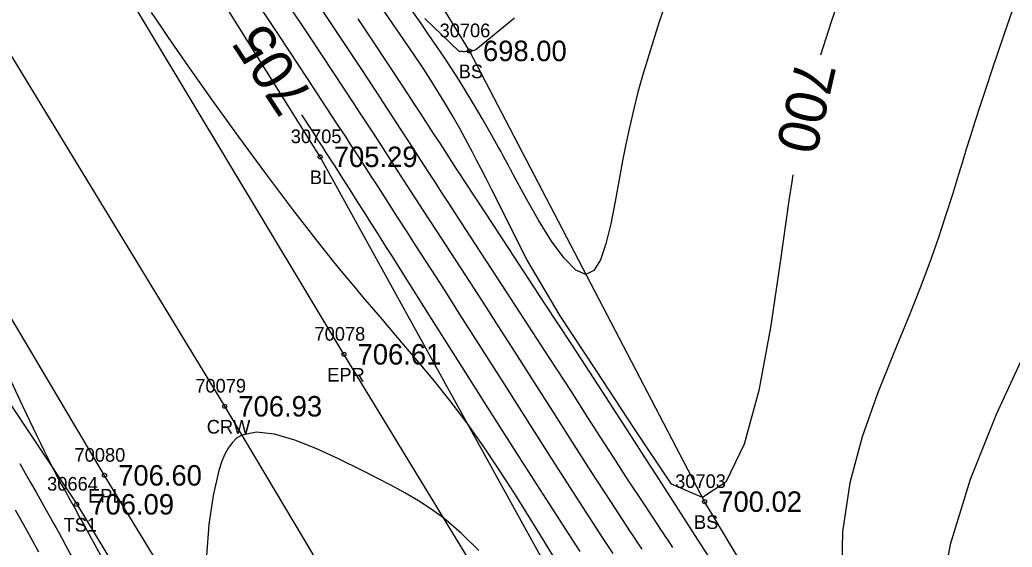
# Model space of a CAD drawing. Extents: x 1376587 to 1378239, y 1000335 to 1003031.
# Drawn here: x 1377457 to 1377529.7, y 1001475.9 to 1001514.5 of the extents above; entities that cross this region are included whole.
import ezdxf

# ---------------------------------------------------------------- set-up
doc = ezdxf.new("R2010")
doc.units = 0
for name, color, linetype in [('RD_DTM_BkLn1', 7, 'Continuous'), ('RD_DTM_BkLn2', 7, 'Continuous'), ('RD_DTM_BkLn_txCode', 7, 'Continuous'), ('RD_DTM_Major1', 7, 'Continuous'), ('RD_DTM_Major1_Lbl', 7, 'Continuous'), ('RD_DTM_Minor1', 7, 'Continuous'), ('RD_EX_H2O', 7, 'Continuous'), ('RD_EX_Road', 7, 'Continuous'), ('RD_EX_Road_txCode', 7, 'Continuous'), ('RD_EX_TX_Misc_ELEV', 7, 'Continuous'), ('RD_EX_TX_Road_ELEV', 7, 'Continuous'), ('RD_HC_Survey_ELEV', 7, 'Continuous'), ('RD_HC_Survey_txCode', 7, 'Continuous'), ('RD_SMD_Locator', 7, 'Continuous')]:
    doc.layers.add(name, color=color, linetype=linetype)

msp = doc.modelspace()

# ---------------------------------------------------------------- linework, layer by layer
at = {"layer": 'RD_DTM_BkLn1'}
for points in [[(1377890.868, 1000795.129), (1377889.749, 1000797.087), (1377860.86, 1000844.28), (1377837.196, 1000883.192), (1377805.553, 1000935.317), (1377771.668, 1000991.278), (1377739.468, 1001043.278), (1377708.639, 1001094.776), (1377678.486, 1001143.971), (1377648.112, 1001195.099), (1377620.705, 1001239.285), (1377591.743, 1001287.408), (1377561.783, 1001336.408), (1377531.285, 1001387.734), (1377502.544, 1001434.976), (1377471.981, 1001486.194), (1377441.275, 1001536.578), (1377411.042, 1001586.416), (1377380.15, 1001637.788)], [(1377581.335, 1001481.384), (1377572.966, 1001473.915), (1377568.776, 1001459.516), (1377561.131, 1001447.803), (1377550.371, 1001432.338), (1377544.546, 1001421.998), (1377539.314, 1001418.41), (1377535.53, 1001419.234), (1377512.95, 1001446.916), (1377496.428, 1001472.847), (1377478.976, 1001504.461), (1377457.669, 1001538.454), (1377441.546, 1001564.507), (1377435.353, 1001576.38), (1377438.818, 1001588.007), (1377442.54, 1001591.147), (1377470.062, 1001604.722)]]:
    msp.add_lwpolyline(points, dxfattribs=at)
at = {"layer": 'RD_DTM_BkLn2'}
msp.add_lwpolyline([(1377363.04, 1001638.463), (1377361.246, 1001636.243), (1377387.71, 1001594.226), (1377407.172, 1001565.016), (1377420.745, 1001544.524), (1377441.371, 1001508.673), (1377461.132, 1001479.016), (1377484.313, 1001440.71), (1377503.742, 1001407.975), (1377518.283, 1001383.961), (1377528.112, 1001362.148), (1377529.648, 1001353.442)], dxfattribs=at)
at = {"layer": 'RD_DTM_Major1'}
for points in [[(1377517.405, 1001517.2), (1377516.409, 1001514.336), (1377515.636, 1001511.913)], [(1377513.614, 1001503.151), (1377513.528, 1001502.632), (1377513.316, 1001501.254), (1377512.68, 1001496.749), (1377511.972, 1001491.95), (1377511.12, 1001487.342), (1377510.053, 1001483.411), (1377508.699, 1001480.642), (1377506.985, 1001479.52), (1377504.718, 1001480.495), (1377501.961, 1001484.627), (1377499.218, 1001488.794), (1377496.569, 1001492.824), (1377494.131, 1001496.937), (1377491.544, 1001502.046), (1377491.155, 1001502.812), (1377490.787, 1001503.531), (1377490.438, 1001504.207), (1377490.106, 1001504.843), (1377489.789, 1001505.441), (1377489.2, 1001506.525), (1377488.648, 1001507.504), (1377488.121, 1001508.404), (1377487.605, 1001509.249), (1377487.089, 1001510.067), (1377486.56, 1001510.882), (1377485.861, 1001511.934), (1377485.114, 1001513.035), (1377484.31, 1001514.198), (1377483.441, 1001515.436)], [(1377498.024, 1001475.565), (1377497.753, 1001475.978), (1377495.748, 1001479.072), (1377493.551, 1001482.498), (1377491.281, 1001486.064), (1377489.055, 1001489.577), (1377486.99, 1001492.845), (1377485.203, 1001495.674), (1377484.268, 1001497.153), (1377483.847, 1001497.818), (1377483.451, 1001498.444), (1377483.074, 1001499.038), (1377482.714, 1001499.608), (1377482.197, 1001500.422), (1377481.69, 1001501.222), (1377481.175, 1001502.031), (1377480.64, 1001502.87), (1377480.067, 1001503.764), (1377479.443, 1001504.734), (1377479.292, 1001504.969), (1377479.137, 1001505.21), (1377478.978, 1001505.456), (1377478.815, 1001505.708), (1377478.648, 1001505.965), (1377478.477, 1001506.23), (1377477.634, 1001507.528)], [(1377456.955, 1001482.005), (1377457.36, 1001481.306), (1377457.76, 1001480.612), (1377458.165, 1001479.902), (1377458.584, 1001479.159), (1377459.028, 1001478.364), (1377459.221, 1001478.018), (1377459.42, 1001477.658), (1377459.626, 1001477.283), (1377459.84, 1001476.893), (1377460.063, 1001476.486), (1377460.295, 1001476.06), (1377461.692, 1001473.482)]]:
    msp.add_lwpolyline(points, dxfattribs=at)
at = {"layer": 'RD_DTM_Minor1'}
for points in [[(1377505.282, 1001518.542), (1377503.818, 1001514.351), (1377502.633, 1001510.564), (1377502.257, 1001509.198), (1377501.926, 1001507.886), (1377501.633, 1001506.616), (1377501.37, 1001505.376), (1377501.129, 1001504.155), (1377500.904, 1001502.941), (1377500.59, 1001501.196), (1377500.27, 1001499.541), (1377499.919, 1001498.079), (1377499.516, 1001496.909), (1377499.035, 1001496.134), (1377498.454, 1001495.852), (1377497.708, 1001496.168), (1377496.856, 1001497.027), (1377495.935, 1001498.293), (1377494.982, 1001499.829), (1377494.033, 1001501.5), (1377493.125, 1001503.167), (1377492.934, 1001503.52), (1377492.747, 1001503.866), (1377492.563, 1001504.205), (1377492.382, 1001504.538), (1377492.204, 1001504.864), (1377492.029, 1001505.184), (1377491.433, 1001506.253), (1377490.857, 1001507.26), (1377490.291, 1001508.221), (1377489.726, 1001509.151), (1377489.153, 1001510.068), (1377488.563, 1001510.986), (1377488.061, 1001511.748), (1377487.534, 1001512.534), (1377486.974, 1001513.354), (1377486.372, 1001514.222), (1377485.721, 1001515.148)], [(1377500.453, 1001475.413), (1377499.968, 1001476.145), (1377499.722, 1001476.518), (1377497.98, 1001479.188), (1377496.165, 1001482.007), (1377494.328, 1001484.884), (1377492.52, 1001487.731), (1377490.792, 1001490.457), (1377489.194, 1001492.972), (1377488.301, 1001494.372), (1377487.47, 1001495.669), (1377486.696, 1001496.874), (1377485.972, 1001497.998), (1377485.293, 1001499.051), (1377484.654, 1001500.043), (1377484.177, 1001500.784), (1377483.711, 1001501.508), (1377483.246, 1001502.23), (1377482.773, 1001502.964), (1377482.281, 1001503.724), (1377481.762, 1001504.524), (1377481.478, 1001504.962), (1377481.181, 1001505.417), (1377480.871, 1001505.892), (1377480.203, 1001506.912), (1377479.842, 1001507.462), (1377478.037, 1001510.204), (1377475.963, 1001513.34), (1377473.742, 1001516.684)], [(1377502.576, 1001475.73), (1377502.361, 1001476.05), (1377501.934, 1001476.69), (1377501.721, 1001477.011), (1377500.275, 1001479.21), (1377498.842, 1001481.42), (1377497.423, 1001483.632), (1377496.019, 1001485.833), (1377494.63, 1001488.015), (1377493.257, 1001490.165), (1377492.019, 1001492.091), (1377490.81, 1001493.964), (1377489.642, 1001495.765), (1377487.488, 1001499.077), (1377486.53, 1001500.551), (1377486.045, 1001501.3), (1377485.582, 1001502.016), (1377485.134, 1001502.708), (1377484.694, 1001503.388), (1377484.256, 1001504.067), (1377483.811, 1001504.753), (1377483.462, 1001505.291), (1377483.101, 1001505.846), (1377482.725, 1001506.423), (1377481.912, 1001507.667), (1377481.468, 1001508.346), (1377479.959, 1001510.641), (1377478.249, 1001513.228), (1377476.412, 1001515.99)], [(1377496.351, 1001474.743), (1377495.383, 1001476.32), (1377494.358, 1001477.988), (1377493.279, 1001479.716), (1377492.149, 1001481.474), (1377490.969, 1001483.231), (1377489.743, 1001484.957), (1377488.512, 1001486.58), (1377487.25, 1001488.156), (1377485.968, 1001489.696), (1377484.676, 1001491.211), (1377483.386, 1001492.71), (1377482.108, 1001494.206), (1377481.578, 1001494.834), (1377481.049, 1001495.469), (1377480.516, 1001496.116), (1377479.975, 1001496.78), (1377479.423, 1001497.467), (1377478.856, 1001498.182), (1377476.979, 1001500.605), (1377475.004, 1001503.228), (1377473.018, 1001505.926), (1377471.108, 1001508.571), (1377469.361, 1001511.038), (1377467.865, 1001513.198), (1377467.417, 1001513.857), (1377467.004, 1001514.47), (1377466.621, 1001515.04)], [(1377504.829, 1001475.861), (1377504.647, 1001476.13), (1377504.467, 1001476.395), (1377504.29, 1001476.658), (1377504.114, 1001476.919), (1377503.94, 1001477.177), (1377503.768, 1001477.434), (1377502.634, 1001479.139), (1377501.556, 1001480.784), (1377500.51, 1001482.397), (1377499.473, 1001484.007), (1377498.421, 1001485.645), (1377497.332, 1001487.339), (1377495.806, 1001489.698), (1377494.225, 1001492.133), (1377492.637, 1001494.569), (1377489.65, 1001499.147), (1377488.352, 1001501.139), (1377487.873, 1001501.875), (1377487.422, 1001502.57), (1377486.994, 1001503.231), (1377486.583, 1001503.866), (1377486.183, 1001504.483), (1377485.79, 1001505.09), (1377485.383, 1001505.718), (1377484.971, 1001506.353), (1377484.548, 1001507.003), (1377483.645, 1001508.386), (1377483.154, 1001509.136), (1377481.931, 1001510.996), (1377480.569, 1001513.056), (1377479.101, 1001515.257)], [(1377529.68, 1001515.15), (1377529.101, 1001513.465), (1377528.64, 1001512.11), (1377528.199, 1001510.8), (1377527.775, 1001509.53), (1377527.369, 1001508.296), (1377526.979, 1001507.093), (1377526.605, 1001505.916), (1377526.323, 1001505.01), (1377526.042, 1001504.1), (1377525.755, 1001503.167), (1377525.301, 1001501.703), (1377524.805, 1001500.146), (1377524.255, 1001498.491), (1377523.641, 1001496.734), (1377522.949, 1001494.871), (1377522.17, 1001492.897), (1377521.011, 1001490.117), (1377519.809, 1001487.137), (1377518.693, 1001483.957), (1377517.794, 1001480.579), (1377517.242, 1001477.002), (1377517.169, 1001473.227)], [(1377509.605, 1001471.875), (1377506.898, 1001476.041), (1377506.448, 1001476.738), (1377505.23, 1001478.63), (1377503.568, 1001481.215), (1377502.788, 1001482.428), (1377502.01, 1001483.635), (1377501.211, 1001484.872), (1377499.372, 1001487.703), (1377497.409, 1001490.706), (1377495.41, 1001493.756), (1377491.645, 1001499.493), (1377489.617, 1001502.591), (1377489.209, 1001503.216), (1377488.823, 1001503.809), (1377488.454, 1001504.376), (1377488.1, 1001504.92), (1377487.757, 1001505.449), (1377487.29, 1001506.168), (1377486.365, 1001507.59), (1377485.892, 1001508.316), (1377485.401, 1001509.067), (1377484.885, 1001509.854), (1377483.931, 1001511.302), (1377482.888, 1001512.874), (1377481.763, 1001514.553)], [(1377493.207, 1001514.606), (1377490.388, 1001512.285), (1377490.311, 1001512.263), (1377490.234, 1001512.242), (1377490.157, 1001512.224), (1377490.079, 1001512.209), (1377490.002, 1001512.195), (1377489.924, 1001512.183), (1377489.836, 1001512.173), (1377489.748, 1001512.165), (1377489.66, 1001512.161), (1377489.572, 1001512.158), (1377489.483, 1001512.159), (1377489.394, 1001512.162), (1377489.35, 1001512.165), (1377489.307, 1001512.168), (1377489.263, 1001512.171), (1377489.219, 1001512.176), (1377489.175, 1001512.181), (1377489.131, 1001512.186), (1377486.647, 1001514.586)], [(1377530.593, 1001490.071), (1377528.516, 1001485.589), (1377526.617, 1001480.84), (1377525.13, 1001476.068), (1377524.289, 1001471.517)], [(1377456.317, 1001488.062), (1377457.172, 1001486.237), (1377457.947, 1001484.593), (1377458.216, 1001484.027), (1377458.473, 1001483.491), (1377458.721, 1001482.981), (1377458.961, 1001482.493), (1377459.197, 1001482.024), (1377459.43, 1001481.57), (1377459.714, 1001481.032), (1377460.004, 1001480.495), (1377460.308, 1001479.942), (1377460.633, 1001479.357), (1377460.986, 1001478.723), (1377461.374, 1001478.026), (1377461.436, 1001477.915), (1377461.499, 1001477.802), (1377461.562, 1001477.687), (1377461.627, 1001477.57), (1377461.693, 1001477.451), (1377461.759, 1001477.331), (1377463.286, 1001474.54)], [(1377490.591, 1001475.627), (1377489.336, 1001476.885), (1377488.03, 1001478.002), (1377487.121, 1001478.665), (1377486.174, 1001479.278), (1377485.189, 1001479.856), (1377484.165, 1001480.412), (1377483.101, 1001480.96), (1377481.997, 1001481.513), (1377480.368, 1001482.317), (1377478.722, 1001483.079), (1377477.122, 1001483.718), (1377475.633, 1001484.152), (1377474.318, 1001484.301), (1377473.241, 1001484.083), (1377472.851, 1001483.848), (1377472.515, 1001483.527), (1377472.224, 1001483.126), (1377471.972, 1001482.649), (1377471.751, 1001482.099), (1377471.553, 1001481.481), (1377471.132, 1001479.654), (1377470.825, 1001477.537), (1377470.64, 1001475.244)], [(1377456.627, 1001478.621), (1377457.01, 1001477.937), (1377457.254, 1001477.5), (1377457.506, 1001477.045), (1377457.768, 1001476.57), (1377458.33, 1001475.545)]]:
    msp.add_lwpolyline(points, dxfattribs=at)
at = {"layer": 'RD_EX_H2O'}
msp.add_lwpolyline([(1377522.156, 1001454.15), (1377521.564, 1001455.155), (1377507.147, 1001479.21), (1377489.907, 1001512.216), (1377468.669, 1001546.858), (1377452.551, 1001575.953), (1377449.099, 1001585.582)], dxfattribs=at)
at = {"layer": 'RD_EX_Road'}
for points in [[(1377899.668, 1000800.294), (1377898.717, 1000801.843), (1377870.308, 1000849.935), (1377847.281, 1000887.888), (1377815.153, 1000940.575), (1377781.512, 1000995.259), (1377748.623, 1001049.208), (1377716.579, 1001099.532), (1377686.671, 1001148.78), (1377656.469, 1001199.107), (1377629.542, 1001244.184), (1377599.886, 1001292.672), (1377570.873, 1001341.428), (1377539.828, 1001392.468), (1377511.01, 1001440.306), (1377480.717, 1001489.998), (1377449.725, 1001541.494), (1377420.899, 1001591.946), (1377390.45, 1001644.414)], [(1377883.752, 1000788.501), (1377882.63, 1000790.224), (1377852.259, 1000839.599), (1377828.464, 1000879.313), (1377796.997, 1000930.663), (1377763.067, 1000986.649), (1377731.866, 1001037.813), (1377700.311, 1001089.979), (1377670.429, 1001138.24), (1377639.732, 1001190.031), (1377611.891, 1001234.227), (1377582.777, 1001282.571), (1377552.217, 1001331.03), (1377522.243, 1001382.346), (1377494.257, 1001430.189), (1377463.172, 1001481.135), (1377433.415, 1001531.286), (1377403.141, 1001580.977), (1377371.36, 1001632.192)]]:
    msp.add_lwpolyline(points, dxfattribs=at)
at = {"layer": 'RD_SMD_Locator'}
for centre in [(1377489.907, 1001512.216), (1377478.976, 1001504.461), (1377480.717, 1001489.998), (1377471.981, 1001486.194), (1377463.172, 1001481.135), (1377461.132, 1001479.016), (1377507.147, 1001479.21)]:
    msp.add_circle(centre, 0.15, dxfattribs=at)

# ---------------------------------------------------------------- texts
at = {"layer": 'RD_DTM_BkLn_txCode'}
for s, p in [('30706', (1377487.726, 1001513.216)), ('BS', (1377489.127, 1001510.216)), ('30705', (1377476.819, 1001505.461)), ('BL', (1377478.22, 1001502.461)), ('30664', (1377458.967, 1001480.016)), ('30703', (1377504.99, 1001480.21)), ('TS1', (1377460.171, 1001477.016)), ('BS', (1377506.367, 1001477.21))]:
    msp.add_text(s, height=1, dxfattribs=at).set_placement(p)
at = {"layer": 'RD_DTM_Major1_Lbl'}
for s, rotation, p in [('705', 123.28755, (1377478.567, 1001508.861)), ('700', 257.00465, (1377513.88, 1001511.704))]:
    msp.add_text(s, height=3, rotation=rotation, dxfattribs=at).set_placement(p)
at = {"layer": 'RD_EX_Road_txCode'}
for s, p in [('70078', (1377478.56, 1001490.998)), ('EPR', (1377479.489, 1001487.998)), ('70080', (1377460.975, 1001482.135)), ('EPL', (1377461.967, 1001479.135))]:
    msp.add_text(s, height=1, dxfattribs=at).set_placement(p)
at = {"layer": 'RD_EX_TX_Misc_ELEV'}
for s, p in [('698.00', (1377490.907, 1001511.466)), ('705.29', (1377479.976, 1001503.711)), ('706.09', (1377462.132, 1001478.266)), ('700.02', (1377508.147, 1001478.46))]:
    msp.add_text(s, height=1.5, dxfattribs=at).set_placement(p)
at = {"layer": 'RD_EX_TX_Road_ELEV'}
for s, p in [('706.61', (1377481.717, 1001489.248)), ('706.60', (1377464.172, 1001480.385))]:
    msp.add_text(s, height=1.5, dxfattribs=at).set_placement(p)
at = {"layer": 'RD_HC_Survey_ELEV'}
msp.add_text('706.93', height=1.5, dxfattribs=at).set_placement((1377472.981, 1001485.444))
at = {"layer": 'RD_HC_Survey_txCode'}
for s, p in [('70079', (1377469.824, 1001487.194)), ('CRW', (1377470.666, 1001484.194))]:
    msp.add_text(s, height=1, dxfattribs=at).set_placement(p)

doc.saveas('drawing.dxf')
